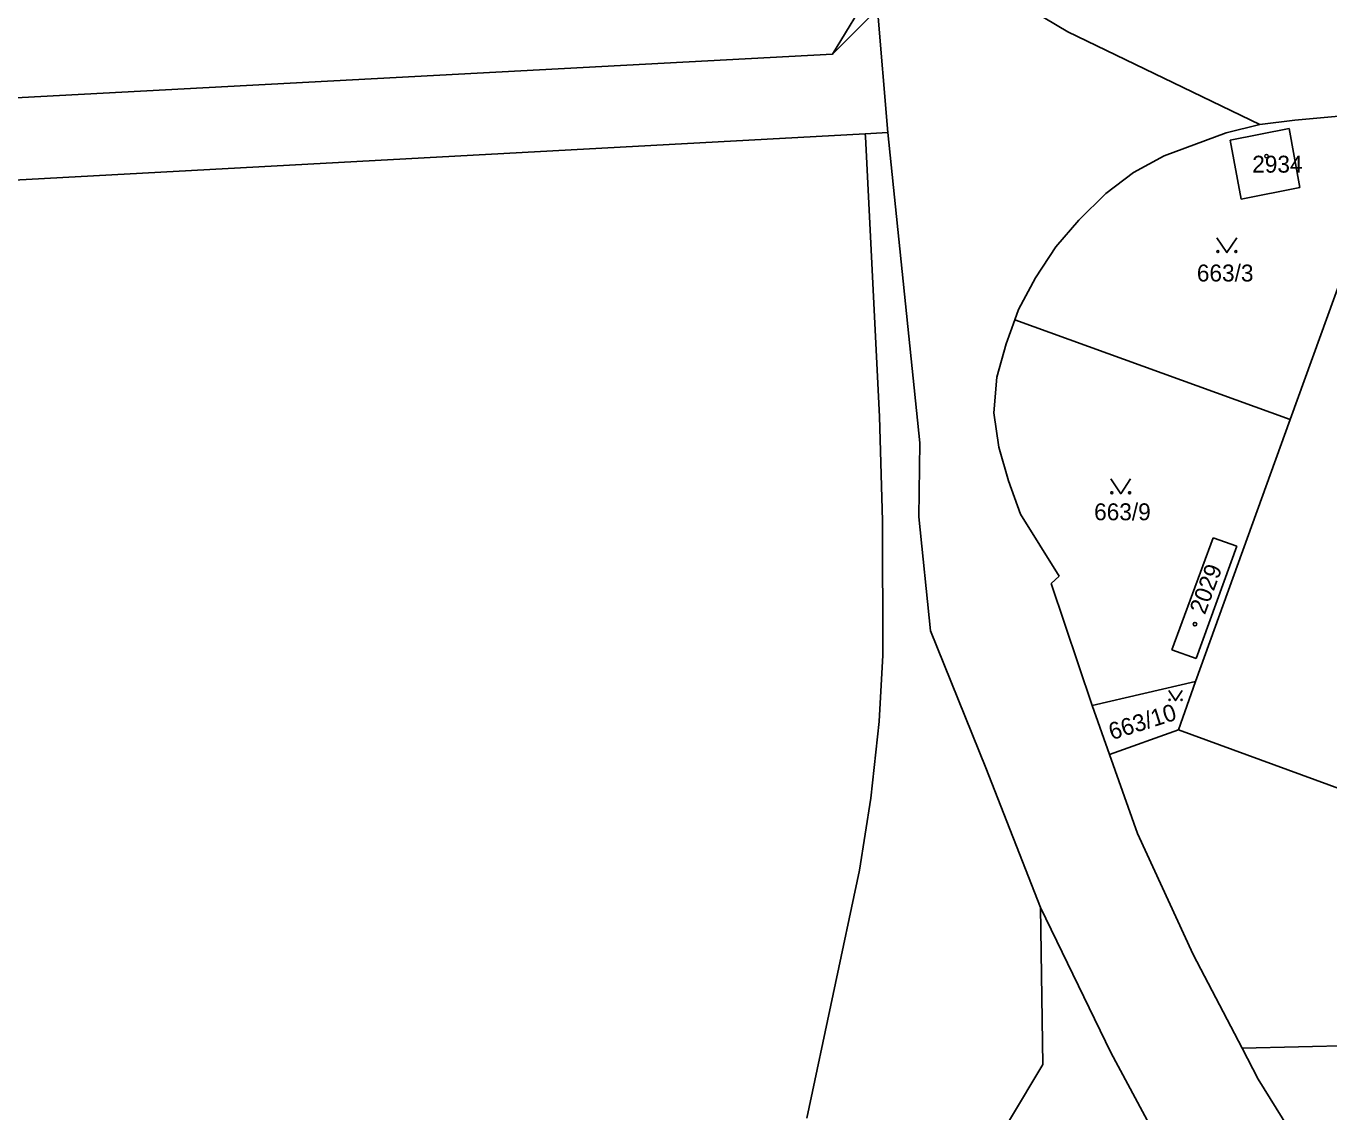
# Model space of a CAD drawing. Extents: x -735249 to -729401, y -1124843 to -1121828.
# Drawn here: x -734527.3 to -734396.5, y -1123536.1 to -1123427 of the extents above; entities that cross this region are included whole.
import ezdxf

# ---------------------------------------------------------------- set-up
doc = ezdxf.new("R2010")
doc.units = 0
for name, color, linetype in [('Vrstva 1', 7, 'Continuous'), ('Vrstva 18', 7, 'Continuous'), ('Vrstva 19', 7, 'Continuous'), ('Vrstva 25', 7, 'Continuous'), ('Vrstva 4', 7, 'Continuous')]:
    doc.layers.add(name, color=color, linetype=linetype)

msp = doc.modelspace()

# ---------------------------------------------------------------- linework, layer by layer
at = {"layer": 'Vrstva 1'}
for points in [[(-734429.95, -1123423.27), (-734422.69, -1123427.64)], [(-734446.35, -1123429.86), (-734441.81, -1123425.35)], [(-734441.81, -1123425.35), (-734440.77, -1123437.75)], [(-734422.69, -1123427.64), (-734403.43, -1123436.93)], [(-734591.03, -1123437.62), (-734446.35, -1123429.86)], [(-734400.37, -1123466.55), (-734389.14, -1123435.59)], [(-734399.89, -1123436.51), (-734392.9, -1123435.86)], [(-734403.43, -1123436.93), (-734406.8, -1123437.78)], [(-734403.43, -1123436.93), (-734399.89, -1123436.51)], [(-734739.59, -1123454.01), (-734443.04, -1123437.87)], [(-734443.04, -1123437.87), (-734440.77, -1123437.75)], [(-734443.04, -1123437.87), (-734443.02, -1123438.18)], [(-734443.02, -1123438.18), (-734441.62, -1123466.26)], [(-734440.77, -1123437.75), (-734437.58, -1123468.9)], [(-734406.8, -1123437.78), (-734413.03, -1123440.08)], [(-734400.48, -1123437.33), (-734406.41, -1123438.51)], [(-734399.39, -1123443.25), (-734400.48, -1123437.33)], [(-734406.41, -1123438.51), (-734405.29, -1123444.44)], [(-734413.03, -1123440.08), (-734416.1, -1123441.74)], [(-734416.1, -1123441.74), (-734418.88, -1123443.86)], [(-734405.29, -1123444.44), (-734399.39, -1123443.25)], [(-734418.88, -1123443.86), (-734421.59, -1123446.54)], [(-734421.59, -1123446.54), (-734423.89, -1123449.23)], [(-734423.89, -1123449.23), (-734425.96, -1123452.33)], [(-734425.96, -1123452.33), (-734427.64, -1123455.53)], [(-734428.01, -1123456.56), (-734428.88, -1123458.96)], [(-734427.64, -1123455.53), (-734428.01, -1123456.56)], [(-734400.37, -1123466.55), (-734428.01, -1123456.56)], [(-734428.88, -1123458.96), (-734429.82, -1123462.32)], [(-734429.82, -1123462.32), (-734430.12, -1123465.9)], [(-734430.12, -1123465.9), (-734429.62, -1123469.33)], [(-734441.62, -1123466.26), (-734441.31, -1123476.73)], [(-734409.89, -1123492.86), (-734400.37, -1123466.55)], [(-734437.58, -1123468.9), (-734437.65, -1123476.34)], [(-734429.62, -1123469.33), (-734428.65, -1123472.71)], [(-734428.65, -1123472.71), (-734427.45, -1123476.06)], [(-734437.65, -1123476.34), (-734436.5, -1123487.79)], [(-734427.45, -1123476.06), (-734423.56, -1123482.28)], [(-734441.31, -1123476.73), (-734441.28, -1123490.24)], [(-734408.1, -1123478.43), (-734412.25, -1123489.69)], [(-734405.72, -1123479.29), (-734408.1, -1123478.43)], [(-734409.8, -1123490.57), (-734405.72, -1123479.29)], [(-734423.56, -1123482.28), (-734424.39, -1123483.04)], [(-734424.39, -1123483.04), (-734420.26, -1123495.28)], [(-734430.95, -1123501.54), (-734436.5, -1123487.79)], [(-734441.28, -1123490.24), (-734441.65, -1123496.88)], [(-734412.25, -1123489.69), (-734409.8, -1123490.57)], [(-734420.26, -1123495.28), (-734409.89, -1123492.86)], [(-734409.89, -1123492.86), (-734411.58, -1123497.72)], [(-734420.26, -1123495.28), (-734418.5, -1123500.21)], [(-734441.65, -1123496.88), (-734442.48, -1123504.59)], [(-734411.58, -1123497.72), (-734418.5, -1123500.21)], [(-734411.58, -1123497.72), (-734366.29, -1123514.3)], [(-734418.5, -1123500.21), (-734415.69, -1123508.15)], [(-734430.95, -1123501.54), (-734425.45, -1123515.56)], [(-734442.48, -1123504.59), (-734443.64, -1123511.81)], [(-734415.69, -1123508.15), (-734410.1, -1123520.28)], [(-734443.64, -1123511.81), (-734448.91, -1123536.71)], [(-734425.45, -1123515.56), (-734418.39, -1123530.14)], [(-734425.21, -1123531.33), (-734425.45, -1123515.56)], [(-734410.1, -1123520.28), (-734405.2, -1123529.69)], [(-734365.57, -1123528.75), (-734405.2, -1123529.69)], [(-734405.2, -1123529.69), (-734403.57, -1123532.79)], [(-734431.69, -1123542.17), (-734425.21, -1123531.33)], [(-734418.39, -1123530.14), (-734411.79, -1123542.41)], [(-734403.57, -1123532.79), (-734396.77, -1123543.76)]]:
    msp.add_lwpolyline(points, dxfattribs=at)
at = {"layer": 'Vrstva 25'}
for points in [[(-734407.72, -1123448.3), (-734406.72, -1123449.8), (-734405.72, -1123448.3)], [(-734418.39, -1123472.51), (-734417.39, -1123474.01), (-734416.39, -1123472.51)], [(-734412.55, -1123493.774), (-734411.88, -1123494.78), (-734411.209, -1123493.774)]]:
    msp.add_lwpolyline(points, dxfattribs=at)
for centre, radius in [((-734402.74, -1123440.12), 0.175), ((-734407.62, -1123449.7), 0.1), ((-734405.82, -1123449.7), 0.1), ((-734418.29, -1123473.91), 0.1), ((-734416.49, -1123473.91), 0.1), ((-734409.93, -1123487.12), 0.175), ((-734412.483, -1123494.713), 0.067), ((-734411.276, -1123494.713), 0.067)]:
    msp.add_circle(centre, radius, dxfattribs=at)
at = {"layer": 'Vrstva 4'}
msp.add_lwpolyline([(-734443.73, -1123425.58), (-734446.35, -1123429.86)], dxfattribs=at)

# ---------------------------------------------------------------- texts
at = {"layer": 'Vrstva 18'}
for s, p in [('663/3', (-734409.74, -1123452.7)), ('663/9', (-734420.06, -1123476.68))]:
    msp.add_text(s, height=1.7, dxfattribs=at).set_placement(p)
msp.add_text('663/10', height=1.7, rotation=17.50014, dxfattribs=at).set_placement((-734418.28, -1123498.77))
at = {"layer": 'Vrstva 19'}
msp.add_text('2934', height=1.7, dxfattribs=at).set_placement((-734404.18, -1123441.77))
msp.add_text('2029', height=1.7, rotation=69.50055, dxfattribs=at).set_placement((-734408.937, -1123486.233))

doc.saveas('drawing.dxf')
